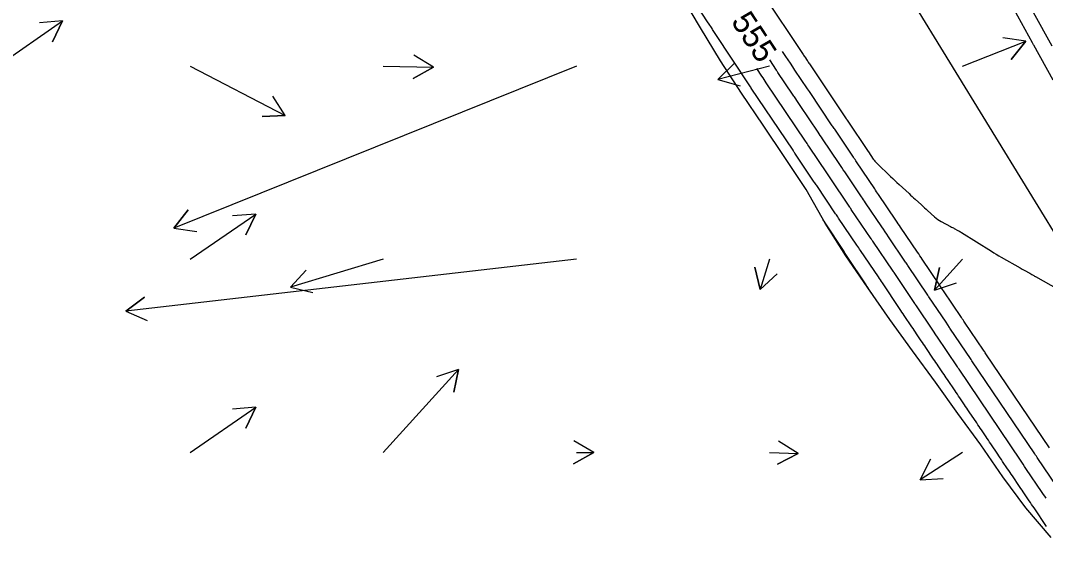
# Model space of a CAD drawing. Extents: x 954385 to 988206, y 1868364 to 1924553.
# Drawn here: x 956163.2 to 956428.6, y 1921989.1 to 1922130.7 of the extents above; entities that cross this region are included whole.
import ezdxf

# ---------------------------------------------------------------- set-up
doc = ezdxf.new("R2010")
doc.units = 0
for name, color, linetype in [('Default', 7, 'Continuous'), ('Ex_Contour Labels', 7, 'Continuous'), ('Ex_Major Contours', 7, 'Continuous'), ('Ex_Minor Contours', 7, 'Continuous'), ('Perimeter', 7, 'Continuous'), ('Slopes', 7, 'Continuous')]:
    doc.layers.add(name, color=color, linetype=linetype)

msp = doc.modelspace()

# ---------------------------------------------------------------- linework, layer by layer
at = {"layer": 'Default'}
msp.add_line((957221.14, 1920784.24), (956045.8, 1922705.18), dxfattribs=at)
at = {"layer": 'Ex_Major Contours'}
msp.add_lwpolyline([(956431.36, 1922010.37), (956426.65, 1922017.34), (956426.45, 1922017.63), (956426.25, 1922017.93), (956426.05, 1922018.23), (956425.85, 1922018.52), (956409.57, 1922042.66), (956409.46, 1922042.83), (956409.35, 1922042.99), (956403.87, 1922051.1), (956403.79, 1922051.22), (956402.86, 1922052.6), (956398.41, 1922059.2), (956398.34, 1922059.31), (956398.26, 1922059.42), (956398.19, 1922059.53), (956398.12, 1922059.64), (956393.01, 1922067.29), (956392.86, 1922067.51), (956392.7, 1922067.74), (956392.55, 1922067.97), (956392.4, 1922068.2), (956387.95, 1922074.75), (956387.52, 1922075.39), (956387.08, 1922076.03), (956386.65, 1922076.67), (956386.22, 1922077.31), (956382.01, 1922083.52), (956381.74, 1922083.92), (956381.47, 1922084.32), (956381.2, 1922084.71), (956380.94, 1922085.11), (956376.62, 1922091.54), (956376.26, 1922092.08), (956375.89, 1922092.63), (956375.53, 1922093.17), (956375.16, 1922093.71), (956370.88, 1922100.09), (956370.6, 1922100.52), (956370.31, 1922100.94), (956370.03, 1922101.36), (956369.75, 1922101.78), (956365.06, 1922108.76), (956364.9, 1922109.01), (956364.74, 1922109.25), (956364.57, 1922109.49), (956364.41, 1922109.73), (956363.76, 1922110.7), (956363.6, 1922110.94), (956363.44, 1922111.18), (956363.28, 1922111.42), (956363.11, 1922111.66), (956359.35, 1922117.27), (956359.26, 1922117.41), (956359.16, 1922117.56), (956359.06, 1922117.7), (956358.97, 1922117.85), (956357.21, 1922120.51)], dxfattribs=at)
at = {"layer": 'Ex_Minor Contours'}
for points in [[(956428.88, 1921999.74), (956425.65, 1922004.53), (956425.34, 1922004.99), (956425.03, 1922005.46), (956424.72, 1922005.92), (956424.41, 1922006.38), (956423.16, 1922008.22), (956422.85, 1922008.68), (956422.54, 1922009.14), (956422.23, 1922009.6), (956421.92, 1922010.06), (956420.07, 1922012.81), (956419.75, 1922013.28), (956419.43, 1922013.75), (956419.11, 1922014.23), (956418.8, 1922014.7), (956417.53, 1922016.58), (956417.21, 1922017.05), (956416.89, 1922017.52), (956416.58, 1922017.99), (956416.26, 1922018.46), (956414.44, 1922021.16), (956414.13, 1922021.6), (956413.83, 1922022.05), (956413.53, 1922022.5), (956413.23, 1922022.95), (956412.02, 1922024.74), (956411.72, 1922025.19), (956411.41, 1922025.64), (956411.11, 1922026.09), (956410.81, 1922026.53), (956408.84, 1922029.45), (956408.54, 1922029.9), (956408.24, 1922030.35), (956407.93, 1922030.8), (956407.63, 1922031.26), (956406.41, 1922033.06), (956406.1, 1922033.51), (956405.8, 1922033.97), (956405.49, 1922034.42), (956405.19, 1922034.87), (956403.23, 1922037.77), (956402.93, 1922038.21), (956402.64, 1922038.65), (956402.34, 1922039.09), (956402.04, 1922039.53), (956400.85, 1922041.29), (956400.55, 1922041.73), (956400.26, 1922042.17), (956399.96, 1922042.62), (956399.66, 1922043.06), (956397.64, 1922046.05), (956397.34, 1922046.5), (956397.04, 1922046.95), (956396.73, 1922047.39), (956396.43, 1922047.84), (956395.22, 1922049.63), (956394.92, 1922050.08), (956394.62, 1922050.53), (956394.32, 1922050.97), (956394.02, 1922051.42), (956392.04, 1922054.35), (956391.74, 1922054.8), (956391.44, 1922055.24), (956391.14, 1922055.69), (956390.84, 1922056.14), (956386.41, 1922062.78), (956386.15, 1922063.17), (956385.88, 1922063.57), (956385.61, 1922063.96), (956385.35, 1922064.36), (956380.72, 1922071.18), (956380.49, 1922071.51), (956380.26, 1922071.85), (956380.03, 1922072.19), (956379.8, 1922072.53), (956375.03, 1922079.58), (956374.84, 1922079.86), (956374.65, 1922080.14), (956374.46, 1922080.42), (956374.27, 1922080.71), (956369.38, 1922087.99), (956369.22, 1922088.22), (956369.07, 1922088.45), (956368.91, 1922088.68), (956368.76, 1922088.91), (956363.73, 1922096.4), (956363.61, 1922096.58), (956363.49, 1922096.76), (956363.37, 1922096.94), (956363.25, 1922097.12), (956352.44, 1922113.23), (956352.39, 1922113.31), (956352.33, 1922113.38), (956352.28, 1922113.46), (956352.23, 1922113.53), (956342.91, 1922127.66), (956342.75, 1922127.9), (956342.59, 1922128.14), (956342.43, 1922128.39), (956342.28, 1922128.63), (956341.37, 1922130.03), (956341.29, 1922130.15), (956341.13, 1922130.4), (956336.11, 1922138.13)], [(956355.46, 1922137.66), (956365.68, 1922122.19), (956365.83, 1922121.96), (956365.98, 1922121.73), (956366.13, 1922121.51), (956366.28, 1922121.28), (956366.89, 1922120.38), (956367.04, 1922120.16), (956367.19, 1922119.93), (956367.34, 1922119.71), (956367.49, 1922119.48), (956377.02, 1922105.29), (956377.08, 1922105.2), (956377.14, 1922105.11), (956377.2, 1922105.02), (956377.26, 1922104.93), (956382.69, 1922096.84), (956382.75, 1922096.76), (956384.02, 1922094.86), (956384.23, 1922094.57), (956384.45, 1922094.29), (956384.68, 1922094.03), (956384.93, 1922093.78), (956388.51, 1922090.34), (956389.06, 1922089.82), (956389.61, 1922089.3), (956390.16, 1922088.78), (956390.72, 1922088.27), (956393.28, 1922085.92), (956393.68, 1922085.55), (956394.08, 1922085.19), (956394.48, 1922084.82), (956394.88, 1922084.46), (956396.48, 1922082.99), (956396.88, 1922082.63), (956397.28, 1922082.26), (956397.68, 1922081.9), (956398.08, 1922081.54), (956399.88, 1922079.91), (956400.29, 1922079.56), (956400.72, 1922079.24), (956401.17, 1922078.94), (956401.64, 1922078.67), (956404.06, 1922077.39), (956404.29, 1922077.26), (956404.53, 1922077.14), (956404.76, 1922077.01), (956405, 1922076.89), (956405.95, 1922076.38), (956406.18, 1922076.26), (956406.41, 1922076.12), (956406.64, 1922075.99), (956406.87, 1922075.85), (956414.6, 1922070.98), (956415.23, 1922070.59), (956415.87, 1922070.2), (956416.51, 1922069.83), (956417.15, 1922069.46), (956422.03, 1922066.69), (956422.58, 1922066.38), (956423.14, 1922066.07), (956424.54, 1922065.28), (956424.79, 1922065.13), (956425.05, 1922064.99), (956425.56, 1922064.7), (956425.68, 1922064.63), (956425.81, 1922064.55), (956425.94, 1922064.48), (956426.07, 1922064.41), (956434.01, 1922059.95)], [(956430.6, 1922115.32), (956425.61, 1922124.3), (956425.53, 1922124.45), (956425.44, 1922124.61), (956425.36, 1922124.76), (956425.27, 1922124.92), (956420.47, 1922133.56)], [(956425.4, 1922132.92), (956430.26, 1922124.17)], [(956429.63, 1922020.07), (956413.2, 1922044.43), (956413.03, 1922044.67), (956412.87, 1922044.91), (956412.71, 1922045.15), (956412.55, 1922045.39), (956407.69, 1922052.59), (956407.48, 1922052.9), (956407.27, 1922053.21), (956407.06, 1922053.52), (956406.85, 1922053.83), (956402.19, 1922060.74), (956401.93, 1922061.12), (956401.67, 1922061.51), (956401.42, 1922061.89), (956401.16, 1922062.28), (956396.72, 1922068.93), (956396.42, 1922069.38), (956396.12, 1922069.83), (956395.81, 1922070.28), (956395.51, 1922070.73), (956391.09, 1922077.23), (956390.79, 1922077.67), (956390.5, 1922078.11), (956390.2, 1922078.56), (956389.9, 1922079), (956385.38, 1922085.66), (956385.13, 1922086.03), (956384.88, 1922086.4), (956384.63, 1922086.78), (956384.39, 1922087.15), (956379.71, 1922094.11), (956379.51, 1922094.41), (956379.31, 1922094.71), (956379.1, 1922095.02), (956378.9, 1922095.32), (956374.04, 1922102.56), (956373.88, 1922102.79), (956373.73, 1922103.02), (956373.57, 1922103.26), (956373.41, 1922103.49), (956367.48, 1922112.33), (956367.25, 1922112.67), (956367.03, 1922113), (956363.74, 1922117.9), (956363.16, 1922118.77), (956362.57, 1922119.65), (956361.99, 1922120.52), (956361.41, 1922121.4), (956360.54, 1922122.72)], [(956428.78, 1922007.04), (956428.44, 1922007.54), (956428.1, 1922008.04), (956427.77, 1922008.54), (956423.57, 1922014.77), (956423.2, 1922015.3), (956422.84, 1922015.84), (956422.48, 1922016.38), (956422.12, 1922016.92), (956406.25, 1922040.44), (956406.15, 1922040.59), (956406.05, 1922040.74), (956405.95, 1922040.89), (956405.85, 1922041.04), (956400.47, 1922049), (956400.42, 1922049.07), (956399.44, 1922050.53), (956395.19, 1922056.82), (956394.92, 1922057.23), (956394.88, 1922057.28), (956394.85, 1922057.33), (956394.82, 1922057.38), (956394.78, 1922057.43), (956389.42, 1922065.46), (956389.36, 1922065.56), (956389.29, 1922065.65), (956389.23, 1922065.75), (956389.16, 1922065.85), (956383.88, 1922073.63), (956383.77, 1922073.79), (956383.67, 1922073.94), (956383.57, 1922074.09), (956383.46, 1922074.24), (956378.34, 1922081.81), (956378.2, 1922082.02), (956378.06, 1922082.23), (956377.92, 1922082.44), (956377.78, 1922082.65), (956372.83, 1922090.01), (956372.66, 1922090.28), (956372.48, 1922090.54), (956372.31, 1922090.8), (956372.13, 1922091.06), (956367.32, 1922098.22), (956367.11, 1922098.53), (956366.9, 1922098.85), (956366.69, 1922099.16), (956366.48, 1922099.48), (956356.31, 1922114.63), (956356.03, 1922115.05), (956355.75, 1922115.47), (956355.47, 1922115.89), (956355.19, 1922116.31), (956353.87, 1922118.31)], [(956383.99, 1922059.51), (956382.73, 1922061.44), (956382.68, 1922061.51), (956382.64, 1922061.58), (956382.59, 1922061.65), (956382.55, 1922061.72), (956382.36, 1922061.99), (956382.27, 1922062.13), (956382.18, 1922062.27), (956377.28, 1922069.67), (956377.2, 1922069.8), (956377.11, 1922069.93), (956377.03, 1922070.05), (956376.95, 1922070.18), (956376.61, 1922070.69), (956376.53, 1922070.81), (956376.44, 1922070.94), (956376.36, 1922071.07), (956376.28, 1922071.19), (956371.75, 1922078.06), (956371.67, 1922078.17), (956371.6, 1922078.28), (956371.53, 1922078.39), (956371.46, 1922078.5), (956371.02, 1922079.16)]]:
    msp.add_lwpolyline(points, dxfattribs=at)
at = {"layer": 'Perimeter'}
msp.add_lwpolyline([(956430.13, 1921996.86), (956423.56, 1922004.56), (956417.59, 1922012.63), (956411.86, 1922020.84), (956405.94, 1922028.95), (956400.16, 1922037.13), (956394.2, 1922045.21), (956388.28, 1922053.31), (956382.58, 1922061.55), (956376.96, 1922069.83), (956371.54, 1922078.24), (956366.67, 1922086.99), (956361.11, 1922095.3), (956355.55, 1922103.62), (956349.94, 1922111.92), (956344.46, 1922120.29), (956339.31, 1922128.86), (956334.16, 1922137.43)], dxfattribs=at)
at = {"layer": 'Slopes'}
for points in [[(956157.13, 1922118.93), (956174.1, 1922130.62), (956171.52, 1922125.2), (956174.1, 1922130.62), (956168.12, 1922130.14)], [(956407.13, 1922118.93), (956423.51, 1922125.34), (956419.77, 1922120.65), (956423.51, 1922125.34), (956417.58, 1922126.24)], [(956257.13, 1922118.93), (956270.15, 1922118.62), (956264.88, 1922115.74), (956270.15, 1922118.62), (956265.03, 1922121.74)], [(956357.13, 1922118.93), (956343.79, 1922115.43), (956348.05, 1922119.65), (956343.79, 1922115.43), (956349.58, 1922113.84)], [(956307.13, 1922118.93), (956202.88, 1922076.96), (956206.58, 1922081.68), (956202.88, 1922076.96), (956208.82, 1922076.11)], [(956207.13, 1922118.93), (956231.76, 1922106.11), (956225.76, 1922105.85), (956231.76, 1922106.11), (956228.53, 1922111.17)], [(956207.13, 1922068.93), (956224.1, 1922080.62), (956221.52, 1922075.2), (956224.1, 1922080.62), (956218.12, 1922080.14)], [(956307.13, 1922068.93), (956190.46, 1922055.49), (956195.28, 1922059.06), (956190.46, 1922055.49), (956195.96, 1922053.1)], [(956257.13, 1922068.93), (956233.08, 1922061.69), (956237.19, 1922066.06), (956233.08, 1922061.69), (956238.92, 1922060.31)], [(956357.13, 1922068.93), (956354.74, 1922061.07), (956353.38, 1922066.91), (956354.74, 1922061.07), (956359.12, 1922065.16)], [(956407.13, 1922068.93), (956399.87, 1922060.94), (956401.14, 1922066.8), (956399.87, 1922060.94), (956405.59, 1922062.77)], [(956257.13, 1922018.93), (956276.65, 1922040.34), (956275.37, 1922034.48), (956276.65, 1922040.34), (956270.93, 1922038.52)], [(956207.13, 1922018.93), (956224.1, 1922030.62), (956221.52, 1922025.2), (956224.1, 1922030.62), (956218.12, 1922030.14)], [(956307.13, 1922018.93), (956311.63, 1922018.88), (956306.41, 1922015.94), (956311.63, 1922018.88), (956306.47, 1922021.94)], [(956357.13, 1922018.93), (956364.57, 1922018.6), (956359.24, 1922015.83), (956364.57, 1922018.6), (956359.51, 1922021.83)], [(956407.13, 1922018.93), (956396.13, 1922011.84), (956398.88, 1922017.18), (956396.13, 1922011.84), (956402.13, 1922012.13)]]:
    msp.add_lwpolyline(points, dxfattribs=at)

# ---------------------------------------------------------------- texts
at = {"layer": 'Ex_Contour Labels'}
msp.add_text('555', height=6, rotation=303.43, dxfattribs=at).set_placement((956347.03, 1922130.49))

doc.saveas('drawing.dxf')
